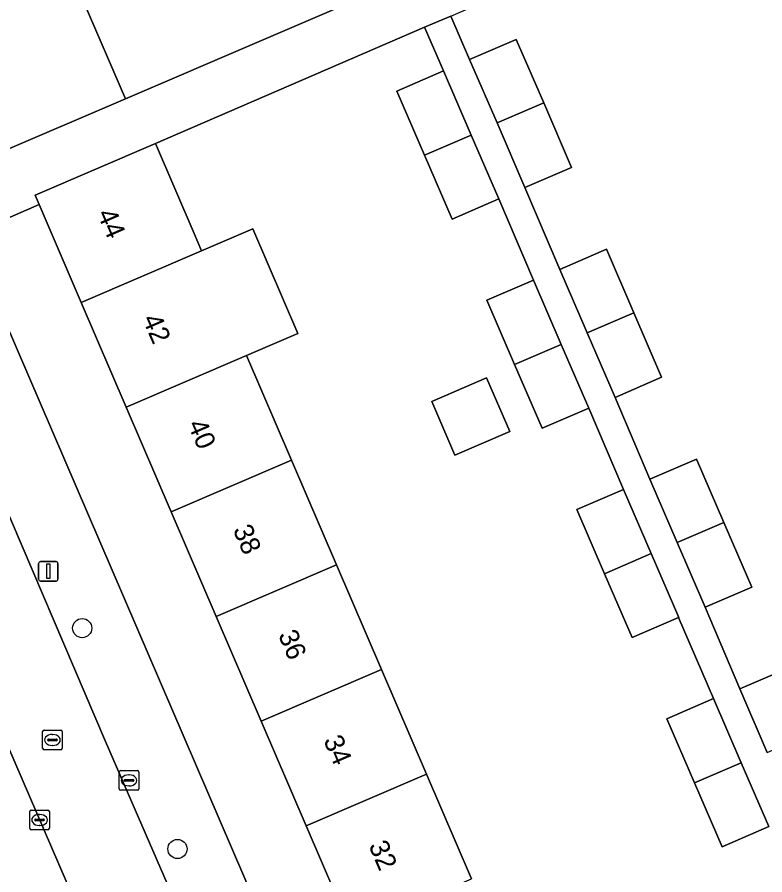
# Model space of a CAD drawing. Extents: x 159352 to 160617, y 385888 to 387323.
# Drawn here: x 159596.19 to 159634.38, y 386350.14 to 386393.94 of the extents above; entities that cross this region are included whole.
import ezdxf

# ---------------------------------------------------------------- set-up
doc = ezdxf.new("R2010")
doc.units = 0
for name, color, linetype in [('IMGEO_Boom', 7, 'Continuous'), ('IMGEO_Erf', 7, 'Continuous'), ('IMGEO_Groenvoorziening', 7, 'Continuous'), ('IMGEO_Kolk', 7, 'Continuous'), ('IMGEO_Lichtmast', 7, 'Continuous'), ('IMGEO_Muur', 7, 'Continuous'), ('IMGEO_Pand', 7, 'Continuous'), ('IMGEO_Pand_nummerreeks', 7, 'Continuous'), ('IMGEO_Parkeervlak_open', 7, 'Continuous'), ('IMGEO_Rijbaan_lokaal_open', 7, 'Continuous'), ('IMGEO_Rioolput', 7, 'Continuous'), ('IMGEO_Voetpad_open', 7, 'Continuous')]:
    doc.layers.add(name, color=color, linetype=linetype)

msp = doc.modelspace()

# ---------------------------------------------------------------- linework, layer by layer
at = {"layer": 'IMGEO_Boom'}
for centre in [(159599.513, 386362.737), (159604.377, 386351.459)]:
    msp.add_circle(centre, 0.489, dxfattribs=at)
at = {"layer": 'IMGEO_Erf'}
for points in [[(159618.339, 386393.996), (159619.3, 386391.771), (159621.681, 386392.8), (159623.081, 386389.56), (159624.506, 386386.261), (159622.125, 386385.232), (159623.9, 386381.056), (159626.281, 386382.085), (159627.681, 386378.844), (159629.106, 386375.546), (159626.725, 386374.517), (159628.5, 386370.342), (159630.881, 386371.371), (159632.282, 386368.129), (159633.706, 386364.832), (159631.325, 386363.803), (159633.1, 386359.628), (159635.481, 386360.657), (159636.881, 386357.416), (159638.306, 386354.118), (159635.925, 386353.089), (159638.142, 386347.957), (159662.319, 386358.392), (159642.474, 386404.373)], [(159634.573, 386352.598), (159632.191, 386351.569), (159630.781, 386354.833), (159629.366, 386358.108), (159631.748, 386359.137), (159629.96, 386363.275), (159627.596, 386362.254), (159626.186, 386365.517), (159624.771, 386368.793), (159627.153, 386369.822), (159625.383, 386373.97), (159623.001, 386372.941), (159621.591, 386376.205), (159620.176, 386379.48), (159622.558, 386380.509), (159620.788, 386384.655), (159618.406, 386383.626), (159616.996, 386386.889), (159615.581, 386390.165), (159617.963, 386391.194), (159617.002, 386393.419), (159603.253, 386387.479), (159605.228, 386382.886), (159605.61, 386381.998), (159608.228, 386383.123), (159610.523, 386377.779), (159607.907, 386376.655), (159610.205, 386371.313), (159612.502, 386365.969), (159614.8, 386360.626), (159617.097, 386355.284), (159619.395, 386349.941)], [(159613.248, 386347.3), (159610.951, 386352.643), (159608.654, 386357.986), (159606.357, 386363.329), (159604.06, 386368.673), (159601.763, 386374.016), (159599.467, 386379.359), (159597.313, 386384.368), (159593.672, 386382.792), (159613.28, 386337.251)]]:
    msp.add_lwpolyline(points, dxfattribs=at)
msp.add_lwpolyline([(159618.548, 386371.576), (159617.366, 386374.313), (159620.166, 386375.523), (159621.348, 386372.786)], close=True, dxfattribs=at)
at = {"layer": 'IMGEO_Groenvoorziening'}
msp.add_lwpolyline([(159601.716, 386389.772), (159615.733, 386395.788), (159613.575, 386400.803), (159600.699, 386395.262), (159599.563, 386394.773)], close=True, dxfattribs=at)
msp.add_lwpolyline([(159595.07, 386386.919), (159601.716, 386389.772), (159599.563, 386394.773), (159600.699, 386395.262), (159598.476, 386399.791), (159591.041, 386396.57)], dxfattribs=at)
at = {"layer": 'IMGEO_Kolk'}
for p, q in [((159601.402, 386354.535), (159601.402, 386355.387)), ((159601.477, 386355.461), (159602.329, 386355.461)), ((159601.89, 386355.241), (159601.915, 386355.241)), ((159602.403, 386355.387), (159602.403, 386354.535)), ((159601.661, 386354.955), (159601.661, 386354.967)), ((159602.099, 386354.918), (159601.701, 386354.918)), ((159601.704, 386355.004), (159602.102, 386355.004)), ((159601.913, 386354.681), (159601.888, 386354.681)), ((159602.145, 386354.967), (159602.145, 386354.955)), ((159602.329, 386354.461), (159601.477, 386354.461)), ((159596.833, 386352.514), (159596.833, 386353.366)), ((159596.908, 386353.44), (159597.76, 386353.44)), ((159597.834, 386353.366), (159597.834, 386352.514)), ((159597.092, 386352.934), (159597.092, 386352.946)), ((159597.53, 386352.897), (159597.132, 386352.897)), ((159597.135, 386352.983), (159597.533, 386352.983)), ((159597.321, 386353.22), (159597.346, 386353.22)), ((159597.576, 386352.946), (159597.576, 386352.934)), ((159597.76, 386352.44), (159596.908, 386352.44)), ((159597.344, 386352.66), (159597.319, 386352.66))]:
    msp.add_line(p, q, dxfattribs=at)
for points in [[(159601.402, 386354.535), (159601.402, 386355.387)], [(159601.477, 386355.461), (159602.329, 386355.461)], [(159602.403, 386355.387), (159602.403, 386354.535)], [(159602.329, 386354.461), (159601.477, 386354.461)], [(159596.833, 386352.514), (159596.833, 386353.366)], [(159596.908, 386353.44), (159597.76, 386353.44)], [(159597.834, 386353.366), (159597.834, 386352.514)], [(159597.76, 386352.44), (159596.908, 386352.44)]]:
    msp.add_lwpolyline(points, dxfattribs=at)
for centre, radius, start, end in [((159601.479, 386355.385), 0.0765, 91.552, 178.448), ((159601.479, 386355.385), 0.0765, 91.552, 178.448), ((159602.327, 386355.385), 0.0765, 1.552, 88.448), ((159602.327, 386355.385), 0.0765, 1.552, 88.448), ((159601.701, 386354.964), 0.0403, 85.8775, 175.7526), ((159601.698, 386354.954), 0.0366, 178.938, 274.7102), ((159602.102, 386354.961), 0.043, 264.8664, 352.4533), ((159602.106, 386354.966), 0.0386, 1.7309, 96.639), ((159601.479, 386354.537), 0.0765, 181.552, 268.448), ((159601.479, 386354.537), 0.0765, 181.552, 268.448), ((159602.327, 386354.537), 0.0765, 271.552, 358.448), ((159602.327, 386354.537), 0.0765, 271.552, 358.448), ((159596.91, 386353.364), 0.0765, 91.552, 178.448), ((159596.91, 386353.364), 0.0765, 91.552, 178.448), ((159597.758, 386353.364), 0.0765, 1.552, 88.448), ((159597.758, 386353.364), 0.0765, 1.552, 88.448), ((159597.132, 386352.943), 0.0403, 85.8775, 175.7526), ((159597.129, 386352.933), 0.0366, 178.938, 274.7102), ((159597.533, 386352.94), 0.043, 264.8664, 352.4533), ((159597.537, 386352.945), 0.0386, 1.7309, 96.639), ((159596.91, 386352.516), 0.0765, 181.552, 268.448), ((159596.91, 386352.516), 0.0765, 181.552, 268.448), ((159597.758, 386352.516), 0.0765, 271.552, 358.448), ((159597.758, 386352.516), 0.0765, 271.552, 358.448)]:
    msp.add_arc(centre, radius, start, end, dxfattribs=at)
for centre, major_axis, ratio, start_param, end_param in [((159601.889, 386354.961), (-0.387, 0.002), 0.722429, 4.712389, 7.853982), ((159601.914, 386354.961), (-0.39, 0.002), 0.717154, 1.570796, 4.712389), ((159597.32, 386352.94), (-0.387, 0.002), 0.722429, 4.712389, 7.853982), ((159597.345, 386352.94), (-0.39, 0.002), 0.717154, 1.570796, 4.712389)]:
    msp.add_ellipse(centre, major_axis=major_axis, ratio=ratio, start_param=start_param, end_param=end_param, dxfattribs=at)
at = {"layer": 'IMGEO_Lichtmast'}
for p, q in [((159597.284, 386365.238), (159597.284, 386366.038)), ((159597.284, 386366.038), (159597.284, 386365.238)), ((159597.384, 386366.138), (159598.174, 386366.138)), ((159598.174, 386366.138), (159597.384, 386366.138)), ((159598.274, 386366.038), (159598.274, 386365.238)), ((159598.274, 386365.238), (159598.274, 386366.038)), ((159598.174, 386365.138), (159597.384, 386365.138)), ((159597.384, 386365.138), (159598.174, 386365.138))]:
    msp.add_line(p, q, dxfattribs=at)
msp.add_lwpolyline([(159597.704, 386366.013), (159597.854, 386366.013), (159597.854, 386365.263), (159597.704, 386365.263), (159597.704, 386366.013)], dxfattribs=at)
for centre, start, end in [((159597.384, 386366.038), 90, 180), ((159597.384, 386366.038), 90, 180), ((159598.174, 386366.038), 0, 90), ((159598.174, 386366.038), 360, 90), ((159597.384, 386365.238), 180, 270), ((159597.384, 386365.238), 180, 270), ((159598.174, 386365.238), 270, 0), ((159598.174, 386365.238), 270, 0)]:
    msp.add_arc(centre, 0.1, start, end, dxfattribs=at)
at = {"layer": 'IMGEO_Muur'}
msp.add_lwpolyline([(159617.002, 386393.419), (159603.253, 386387.479)], dxfattribs=at)
at = {"layer": 'IMGEO_Pand'}
for points in [[(159623.081, 386389.56), (159621.681, 386392.8), (159619.3, 386391.771), (159620.697, 386388.537)], [(159619.38, 386387.914), (159617.963, 386391.194), (159615.581, 386390.165), (159616.996, 386386.889)], [(159620.697, 386388.537), (159622.125, 386385.232), (159624.506, 386386.261), (159623.081, 386389.56)], [(159616.996, 386386.889), (159618.406, 386383.626), (159620.788, 386384.655), (159619.38, 386387.914)], [(159597.111, 386384.839), (159597.313, 386384.368), (159599.467, 386379.359), (159605.61, 386381.998), (159605.228, 386382.886), (159603.253, 386387.479)], [(159608.228, 386383.123), (159605.61, 386381.998), (159599.467, 386379.359), (159601.763, 386374.016), (159607.907, 386376.655), (159610.523, 386377.779)], [(159626.281, 386382.085), (159623.9, 386381.056), (159625.298, 386377.82), (159627.681, 386378.844)], [(159622.558, 386380.509), (159620.176, 386379.48), (159621.591, 386376.205), (159623.975, 386377.229)], [(159626.725, 386374.517), (159629.106, 386375.546), (159627.681, 386378.844), (159625.298, 386377.82)], [(159623.001, 386372.941), (159625.383, 386373.97), (159623.975, 386377.229), (159621.591, 386376.205)], [(159601.763, 386374.016), (159604.06, 386368.673), (159610.205, 386371.313), (159607.907, 386376.655)], [(159621.348, 386372.786), (159620.166, 386375.523), (159617.366, 386374.313), (159618.548, 386371.576)], [(159612.502, 386365.969), (159610.205, 386371.313), (159604.06, 386368.673), (159606.357, 386363.329)], [(159630.881, 386371.371), (159628.5, 386370.342), (159629.899, 386367.105), (159632.282, 386368.129)], [(159627.153, 386369.822), (159624.771, 386368.793), (159626.186, 386365.517), (159628.57, 386366.541)], [(159631.325, 386363.803), (159633.706, 386364.832), (159632.282, 386368.129), (159629.899, 386367.105)], [(159628.57, 386366.541), (159626.186, 386365.517), (159627.596, 386362.254), (159629.96, 386363.275), (159629.978, 386363.283)], [(159614.8, 386360.626), (159612.502, 386365.969), (159606.357, 386363.329), (159608.654, 386357.986)], [(159608.654, 386357.986), (159610.951, 386352.643), (159617.097, 386355.284), (159614.8, 386360.626)], [(159635.481, 386360.657), (159633.1, 386359.628), (159634.498, 386356.392), (159636.881, 386357.416)], [(159631.748, 386359.137), (159629.366, 386358.108), (159630.781, 386354.833), (159633.165, 386355.857)], [(159632.191, 386351.569), (159634.573, 386352.598), (159633.165, 386355.857), (159630.781, 386354.833)], [(159610.951, 386352.643), (159613.248, 386347.3), (159619.395, 386349.941), (159617.097, 386355.284)]]:
    msp.add_lwpolyline(points, close=True, dxfattribs=at)
at = {"layer": 'IMGEO_Parkeervlak_open'}
msp.add_lwpolyline([(159613.771, 386314.865), (159607.659, 386329.022), (159607.2, 386328.824), (159605.714, 386332.267), (159606.173, 386332.465), (159602.481, 386341.017), (159593.385, 386362.094), (159585.918, 386379.157)], dxfattribs=at)
at = {"layer": 'IMGEO_Rijbaan_lokaal_open'}
for points in [[(159612.087, 386330.702), (159610.591, 386334.174), (159600.709, 386356.954), (159594.852, 386370.635), (159586.058, 386391.017), (159585.714, 386391.763)], [(159581.169, 386389.603), (159582.416, 386386.983), (159585.918, 386379.157), (159593.385, 386362.094), (159602.481, 386341.017), (159606.173, 386332.465), (159607.659, 386329.022), (159613.771, 386314.865), (159632.443, 386271.492), (159641.663, 386250), (159643.001, 386246.882), (159644.38, 386243.667)]]:
    msp.add_lwpolyline(points, dxfattribs=at)
at = {"layer": 'IMGEO_Rioolput'}
for p, q in [((159597.491, 386356.6), (159597.491, 386357.452)), ((159597.566, 386357.526), (159598.418, 386357.526)), ((159597.979, 386357.306), (159598.004, 386357.306)), ((159598.492, 386357.452), (159598.492, 386356.6)), ((159597.75, 386357.02), (159597.75, 386357.032)), ((159598.188, 386356.983), (159597.79, 386356.983)), ((159597.793, 386357.069), (159598.191, 386357.069)), ((159598.234, 386357.032), (159598.234, 386357.02)), ((159598.418, 386356.526), (159597.566, 386356.526)), ((159598.002, 386356.746), (159597.977, 386356.746))]:
    msp.add_line(p, q, dxfattribs=at)
for points in [[(159597.491, 386356.6), (159597.491, 386357.452)], [(159597.566, 386357.526), (159598.418, 386357.526)], [(159598.492, 386357.452), (159598.492, 386356.6)], [(159598.418, 386356.526), (159597.566, 386356.526)]]:
    msp.add_lwpolyline(points, dxfattribs=at)
for centre, radius, start, end in [((159597.568, 386357.45), 0.0765, 91.552, 178.448), ((159597.568, 386357.45), 0.0765, 91.552, 178.448), ((159598.416, 386357.45), 0.0765, 1.552, 88.448), ((159598.416, 386357.45), 0.0765, 1.552, 88.448), ((159597.79, 386357.029), 0.0403, 85.8775, 175.7526), ((159597.787, 386357.019), 0.0366, 178.938, 274.7102), ((159598.191, 386357.026), 0.043, 264.8664, 352.4533), ((159598.195, 386357.031), 0.0386, 1.7309, 96.639), ((159597.568, 386356.602), 0.0765, 181.552, 268.448), ((159597.568, 386356.602), 0.0765, 181.552, 268.448), ((159598.416, 386356.602), 0.0765, 271.552, 358.448), ((159598.416, 386356.602), 0.0765, 271.552, 358.448)]:
    msp.add_arc(centre, radius, start, end, dxfattribs=at)
for centre, major_axis, ratio, start_param, end_param in [((159597.978, 386357.026), (-0.387, 0.002), 0.722429, 4.712389, 7.853982), ((159598.003, 386357.026), (-0.39, 0.002), 0.717154, 1.570796, 4.712389)]:
    msp.add_ellipse(centre, major_axis=major_axis, ratio=ratio, start_param=start_param, end_param=end_param, dxfattribs=at)
at = {"layer": 'IMGEO_Voetpad_open'}
for points in [[(159585.444, 386394.2), (159591.041, 386396.57), (159598.476, 386399.791), (159611.57, 386405.463), (159613.575, 386400.803), (159615.733, 386395.788), (159601.716, 386389.772), (159595.07, 386386.919)], [(159591.244, 386388.449), (159591.241, 386388.436), (159593.672, 386382.792), (159597.313, 386384.368), (159597.111, 386384.839), (159603.253, 386387.479), (159617.002, 386393.419), (159618.339, 386393.996), (159632.112, 386399.947)], [(159634.498, 386356.392), (159633.1, 386359.628), (159631.325, 386363.803), (159629.899, 386367.105), (159628.5, 386370.342), (159626.725, 386374.517), (159625.298, 386377.82), (159623.9, 386381.056), (159622.125, 386385.232), (159620.697, 386388.537), (159619.3, 386391.771), (159618.339, 386393.996), (159617.002, 386393.419), (159617.963, 386391.194), (159619.38, 386387.914), (159620.788, 386384.655), (159622.558, 386380.509), (159623.975, 386377.229), (159625.383, 386373.97), (159627.153, 386369.822), (159628.57, 386366.541), (159629.978, 386363.283), (159629.96, 386363.275), (159631.748, 386359.137), (159633.165, 386355.857), (159634.573, 386352.598)], [(159635.593, 386285.426), (159634.976, 386286.859), (159613.806, 386336.028), (159613.28, 386337.251), (159593.672, 386382.792), (159591.241, 386388.436), (159591.244, 386388.449), (159589.464, 386392.605)], [(159585.714, 386391.763), (159586.058, 386391.017), (159594.852, 386370.635), (159600.709, 386356.954), (159610.591, 386334.174), (159610.805, 386334.266), (159611.264, 386334.463), (159612.758, 386330.99), (159612.299, 386330.793), (159612.087, 386330.702), (159620.992, 386310.031)]]:
    msp.add_lwpolyline(points, dxfattribs=at)

# ---------------------------------------------------------------- texts
at = {"layer": 'IMGEO_Pand_nummerreeks'}
for s, rotation, p in [('44', 293.2612, (159600.256, 386383.904)), ('42', 293.2619, (159602.567, 386378.529)), ('40', 293.2612, (159604.881, 386373.146)), ('38', 293.2612, (159607.193, 386367.768)), ('36', 293.2612, (159609.504, 386362.392)), ('34', 293.2612, (159611.816, 386357.014)), ('32', 293.2612, (159614.126, 386351.638))]:
    msp.add_text(s, height=1, rotation=rotation, dxfattribs=at).set_placement(p)

doc.saveas('drawing.dxf')
